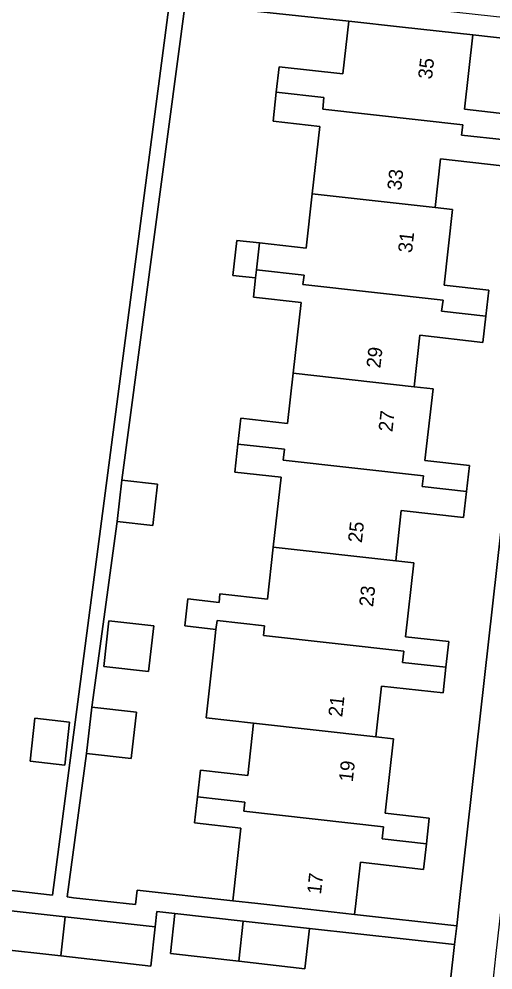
# Model space of a CAD drawing. Extents: x 162082 to 163401, y 388089 to 388636.
# Drawn here: x 162752.7 to 162786.3, y 388245.3 to 388312.7 of the extents above; entities that cross this region are included whole.
import ezdxf

# ---------------------------------------------------------------- set-up
doc = ezdxf.new("R2010")
doc.units = 0
for name, color, linetype in [('IMGEO_Erf', 7, 'Continuous'), ('IMGEO_Muur', 7, 'Continuous'), ('IMGEO_Pand', 7, 'Continuous'), ('IMGEO_Pand_nummerreeks', 7, 'Continuous'), ('IMGEO_Voetpad_open', 7, 'Continuous')]:
    doc.layers.add(name, color=color, linetype=linetype)

msp = doc.modelspace()

# ---------------------------------------------------------------- linework, layer by layer
at = {"layer": 'IMGEO_Erf'}
for points in [[(162763.343, 388313.856), (162751.954, 388315.151), (162751.254, 388308.997), (162750.571, 388302.99), (162749.888, 388296.985), (162749.205, 388290.98), (162748.522, 388284.973), (162747.84, 388278.969), (162747.157, 388272.964), (162746.474, 388266.958), (162745.791, 388260.953), (162745.073, 388254.64), (162745.818, 388254.555), (162745.492, 388251.69), (162755.049, 388250.59)], [(162762.216, 388269.682), (162761.854, 388266.45), (162758.682, 388266.804), (162759.043, 388270.037)], [(162756.259, 388262.855), (162755.92, 388259.82), (162753.458, 388260.095), (162753.797, 388263.131)]]:
    msp.add_lwpolyline(points, close=True, dxfattribs=at)
for points in [[(162764.454, 388313.738), (162759.953, 388279.988), (162762.493, 388279.699), (162762.161, 388276.778), (162759.621, 388277.066), (162757.832, 388263.92), (162760.986, 388263.567), (162760.619, 388260.288), (162757.465, 388260.641), (162756.093, 388250.478), (162756.526, 388250.421), (162760.935, 388249.933), (162761.048, 388250.954), (162767.826, 388250.197), (162768.402, 388255.35), (162765.113, 388255.718), (162765.318, 388257.557), (162765.531, 388259.462), (162768.887, 388259.087), (162769.3, 388262.782), (162765.933, 388263.158), (162766.479, 388268.052), (162766.631, 388269.419), (162764.42, 388269.666), (162764.634, 388271.582), (162766.845, 388271.336), (162766.912, 388271.937), (162770.277, 388271.561), (162770.69, 388275.258), (162771.242, 388280.199), (162767.966, 388280.565), (162768.187, 388282.547), (162768.392, 388284.379), (162771.71, 388284.008), (162772.108, 388287.572), (162772.668, 388292.583), (162769.287, 388292.961), (162769.439, 388294.33), (162767.828, 388294.491), (162768.106, 388296.972), (162769.714, 388296.792), (162773.017, 388296.423), (162773.447, 388300.272), (162773.979, 388305.043), (162770.675, 388305.412), (162770.906, 388307.482), (162771.106, 388309.268), (162775.626, 388308.763), (162776.044, 388312.51), (162764.888, 388313.68)], [(162786.914, 388302.259), (162782.541, 388302.747), (162782.156, 388299.302), (162783.399, 388299.163), (162782.801, 388293.806), (162785.962, 388293.453), (162785.755, 388291.602), (162785.549, 388289.752), (162781.075, 388290.251), (162780.669, 388286.614), (162782.01, 388286.464), (162781.442, 388281.379), (162784.588, 388281.027), (162784.382, 388279.188), (162784.177, 388277.352), (162779.761, 388277.845), (162779.364, 388274.29), (162780.647, 388274.146), (162780.061, 388268.9), (162783.132, 388268.557), (162782.929, 388266.74), (162782.727, 388264.924), (162778.359, 388265.412), (162777.958, 388261.817), (162779.202, 388261.678), (162778.613, 388256.407), (162781.749, 388256.057), (162781.546, 388254.242), (162781.344, 388252.43), (162776.862, 388252.931), (162776.535, 388250), (162776.449, 388249.234), (162783.69, 388248.429), (162783.866, 388250), (162790.694, 388310.876), (162784.825, 388311.529), (162784.237, 388306.266), (162787.323, 388305.922)], [(162783.542, 388247.109), (162773.251, 388248.248), (162772.925, 388245.388), (162768.239, 388245.921), (162763.397, 388246.472), (162763.711, 388249.304), (162762.439, 388249.445), (162762.326, 388248.37), (162762.023, 388245.568), (162755.63, 388246.296), (162750.908, 388246.833), (162751.238, 388249.597), (162749.612, 388249.776), (162749.283, 388247.018), (162743.263, 388247.704), (162737.219, 388248.392), (162737.131, 388247.625), (162736.743, 388247.669), (162728.384, 388248.621), (162728.541, 388250), (162728.778, 388252.082), (162728.359, 388252.123), (162728.121, 388250), (162725.626, 388227.777)], [(162781.747, 388231.106), (162783.542, 388247.109)]]:
    msp.add_lwpolyline(points, dxfattribs=at)
at = {"layer": 'IMGEO_Muur'}
msp.add_lwpolyline([(162783.542, 388247.109), (162781.747, 388231.106)], dxfattribs=at)
at = {"layer": 'IMGEO_Pand'}
for points in [[(162770.906, 388307.482), (162774.284, 388307.102), (162774.191, 388306.274), (162784.114, 388305.166), (162784.02, 388304.437), (162787.118, 388304.09), (162787.323, 388305.922), (162784.237, 388306.266), (162784.825, 388311.529), (162779.856, 388312.084), (162776.044, 388312.51), (162775.626, 388308.763), (162771.106, 388309.268)], [(162782.156, 388299.302), (162782.541, 388302.747), (162786.914, 388302.259), (162787.118, 388304.09), (162784.02, 388304.437), (162784.114, 388305.166), (162774.191, 388306.274), (162774.284, 388307.102), (162770.906, 388307.482), (162770.675, 388305.412), (162773.979, 388305.043), (162773.447, 388300.272)], [(162782.156, 388299.302), (162773.447, 388300.272), (162773.017, 388296.423), (162769.714, 388296.792), (162769.502, 388294.892), (162772.87, 388294.514), (162772.793, 388293.844), (162782.726, 388292.735), (162782.6, 388291.951), (162785.755, 388291.602), (162785.962, 388293.453), (162782.801, 388293.806), (162783.399, 388299.163)], [(162769.714, 388296.792), (162768.106, 388296.972), (162767.828, 388294.491), (162769.439, 388294.33), (162769.502, 388294.892)], [(162782.6, 388291.951), (162782.726, 388292.735), (162772.793, 388293.844), (162772.87, 388294.514), (162769.502, 388294.892), (162769.439, 388294.33), (162769.287, 388292.961), (162772.668, 388292.583), (162772.108, 388287.572), (162780.669, 388286.614), (162781.075, 388290.251), (162785.549, 388289.752), (162785.755, 388291.602)], [(162784.382, 388279.188), (162784.588, 388281.027), (162781.442, 388281.379), (162782.01, 388286.464), (162780.669, 388286.614), (162772.108, 388287.572), (162771.71, 388284.008), (162768.392, 388284.379), (162768.187, 388282.547), (162771.484, 388282.177), (162771.396, 388281.414), (162781.339, 388280.304), (162781.238, 388279.543)], [(162784.382, 388279.188), (162781.238, 388279.543), (162781.339, 388280.304), (162771.396, 388281.414), (162771.484, 388282.177), (162768.187, 388282.547), (162767.966, 388280.565), (162771.242, 388280.199), (162770.69, 388275.258), (162779.364, 388274.29), (162779.761, 388277.845), (162784.177, 388277.352)], [(162759.953, 388279.988), (162759.621, 388277.066), (162762.161, 388276.778), (162762.493, 388279.699)], [(162780.647, 388274.146), (162779.364, 388274.29), (162770.69, 388275.258), (162770.277, 388271.561), (162766.912, 388271.937), (162766.845, 388271.336), (162764.634, 388271.582), (162764.42, 388269.666), (162766.631, 388269.419), (162766.703, 388270.062), (162770.08, 388269.683), (162769.998, 388268.984), (162779.951, 388267.873), (162779.844, 388267.084), (162782.929, 388266.74), (162783.132, 388268.557), (162780.061, 388268.9)], [(162758.682, 388266.804), (162761.854, 388266.45), (162762.216, 388269.682), (162759.043, 388270.037)], [(162779.844, 388267.084), (162779.951, 388267.873), (162769.998, 388268.984), (162770.08, 388269.683), (162766.703, 388270.062), (162766.631, 388269.419), (162766.479, 388268.052), (162765.933, 388263.158), (162769.3, 388262.782), (162777.958, 388261.817), (162778.359, 388265.412), (162782.727, 388264.924), (162782.929, 388266.74)], [(162757.832, 388263.92), (162757.465, 388260.641), (162760.619, 388260.288), (162760.986, 388263.567)], [(162756.259, 388262.855), (162753.797, 388263.131), (162753.458, 388260.095), (162755.92, 388259.82)], [(162765.318, 388257.557), (162768.675, 388257.18), (162768.6, 388256.554), (162778.509, 388255.448), (162778.414, 388254.592), (162781.546, 388254.242), (162781.749, 388256.057), (162778.613, 388256.407), (162779.202, 388261.678), (162777.958, 388261.817), (162769.3, 388262.782), (162768.887, 388259.087), (162765.531, 388259.462)], [(162765.318, 388257.557), (162765.113, 388255.718), (162768.402, 388255.35), (162767.826, 388250.197), (162769.59, 388250), (162771.48, 388249.789), (162776.449, 388249.234), (162776.535, 388250), (162776.862, 388252.931), (162781.344, 388252.43), (162781.546, 388254.242), (162778.414, 388254.592), (162778.509, 388255.448), (162768.6, 388256.554), (162768.675, 388257.18)], [(162755.939, 388249.075), (162751.238, 388249.597), (162750.908, 388246.833), (162755.63, 388246.296)], [(162762.326, 388248.37), (162755.939, 388249.075), (162755.63, 388246.296), (162762.023, 388245.568)], [(162768.555, 388248.768), (162763.711, 388249.304), (162763.397, 388246.472), (162768.239, 388245.921)], [(162768.239, 388245.921), (162772.925, 388245.388), (162773.251, 388248.248), (162768.555, 388248.768)]]:
    msp.add_lwpolyline(points, close=True, dxfattribs=at)
at = {"layer": 'IMGEO_Voetpad_open'}
msp.add_lwpolyline([(162786.323, 388244.931), (162786.471, 388246.262), (162786.888, 388250), (162789.279, 388271.438), (162791.272, 388289.437), (162793.855, 388312.06), (162793.989, 388313.237), (162796.49, 388335.147), (162793.443, 388335.388), (162790.857, 388312.329), (162790.694, 388310.876), (162783.866, 388250), (162783.69, 388248.429), (162783.542, 388247.109), (162781.747, 388231.106), (162781.061, 388224.883), (162780.519, 388219.969), (162783.503, 388219.652)], close=True, dxfattribs=at)
for points in [[(162764.888, 388313.68), (162776.044, 388312.51), (162779.856, 388312.084), (162784.825, 388311.529), (162790.694, 388310.876), (162790.857, 388312.329), (162762.003, 388315.508)], [(162763.343, 388313.856), (162755.049, 388250.59), (162745.492, 388251.69)], [(162751.238, 388249.597), (162755.939, 388249.075), (162762.326, 388248.37), (162762.439, 388249.445), (162763.711, 388249.304), (162768.555, 388248.768), (162773.251, 388248.248), (162783.542, 388247.109), (162783.69, 388248.429), (162776.449, 388249.234), (162771.48, 388249.789), (162769.59, 388250), (162767.826, 388250.197), (162761.048, 388250.954), (162760.935, 388249.933), (162756.526, 388250.421), (162756.093, 388250.478), (162757.465, 388260.641), (162757.832, 388263.92), (162759.621, 388277.066), (162759.953, 388279.988), (162764.454, 388313.738)]]:
    msp.add_lwpolyline(points, dxfattribs=at)

# ---------------------------------------------------------------- texts
at = {"layer": 'IMGEO_Pand_nummerreeks'}
for s, rotation, p in [('35', 83.62516, (162781.935, 388308.356)), ('33', 83.6233, (162779.752, 388300.484)), ('31', 83.63046, (162780.516, 388296.055)), ('29', 83.62892, (162778.276, 388287.89)), ('27', 83.62642, (162779.13, 388283.38)), ('25', 83.62797, (162776.966, 388275.526)), ('23', 83.62892, (162777.758, 388270.982)), ('21', 83.63465, (162775.575, 388263.184)), ('19', 83.62402, (162776.321, 388258.592)), ('17', 83.62579, (162774.069, 388250.631))]:
    msp.add_text(s, height=1, rotation=rotation, dxfattribs=at).set_placement(p)

doc.saveas('drawing.dxf')
